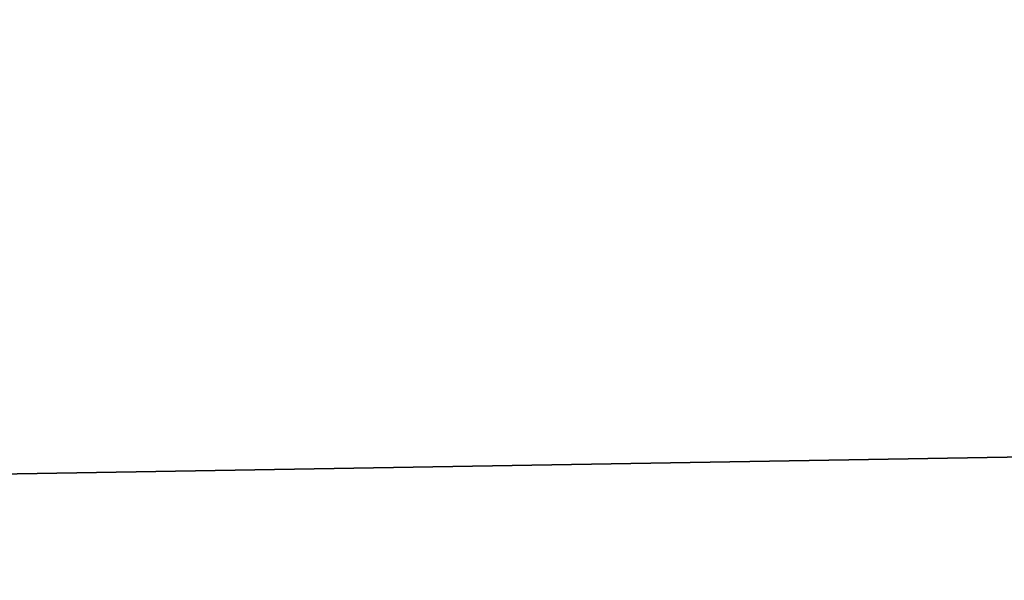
# Model space of a CAD drawing. Header units: millimetres. Extents: x -522 to 188, y -54 to 63.
# Tile 787 of 1056: x -2.535378 to -2.534244, y -36.799354 to -36.798708. Entities that reach past the tile are written whole.
import ezdxf

# ---------------------------------------------------------------- set-up
doc = ezdxf.new("R2010")
doc.units = ezdxf.units.MM
doc.header["$LTSCALE"] = 65.185185
for name, color, linetype in [('1', 7, 'CONTINUOUS'), ('2', 7, 'CONTINUOUS'), ('8', 7, 'CONTINUOUS'), ('9', 7, 'CONTINUOUS')]:
    doc.layers.add(name, color=color, linetype=linetype)

msp = doc.modelspace()

# ---------------------------------------------------------------- linework, layer by layer
at = {"layer": '1', "color": 7, "linetype": 'CONTINUOUS'}
for points in [[(-2.5362295, -36.8, -12.7501964), (-1.6968405, 23, -12.8887832), (-1.696884, -36.8, -12.8887768), (-2.5362295, -36.8, -12.7501964)], [(-2.5361742, 23, -12.7502086), (-1.6968405, 23, -12.8887832), (-2.5362295, -36.8, -12.7501964), (-2.5361742, 23, -12.7502086)]]:
    msp.add_3dface(points, dxfattribs=at)
at = {"layer": '2', "color": 7, "linetype": 'CONTINUOUS'}
for points in [[(-1.696884, -36.8, 12.8887768), (-2.5361742, 23, 12.7502086), (-2.5362295, -36.8, 12.7501964), (-1.696884, -36.8, 12.8887768)], [(-1.6968405, 23, 12.8887832), (-2.5361742, 23, 12.7502086), (-1.696884, -36.8, 12.8887768), (-1.6968405, 23, 12.8887832)]]:
    msp.add_3dface(points, dxfattribs=at)
at = {"layer": '8', "color": 3, "linetype": 'CONTINUOUS'}
for points in [[(-2.15, -36.7927089, -10.8087802), (-2.5807847, -36.8, -10.5900652), (-2.8523248, -36.7927089, -10.645021), (-2.15, -36.7927089, -10.8087802)], [(-2.2178455, -36.8, -10.6719753), (-2.5807847, -36.8, -10.5900652), (-2.15, -36.7927089, -10.8087802), (-2.2178455, -36.8, -10.6719753)]]:
    msp.add_3dface(points, dxfattribs=at)
at = {"layer": '9', "color": 3, "linetype": 'CONTINUOUS'}
for points in [[(-2.8523248, -36.7927089, 10.645021), (-2.2178446, -36.8, 10.6719755), (-2.15, -36.7927089, 10.8087802), (-2.8523248, -36.7927089, 10.645021)], [(-2.5807838, -36.8, 10.5900654), (-2.2178446, -36.8, 10.6719755), (-2.8523248, -36.7927089, 10.645021), (-2.5807838, -36.8, 10.5900654)]]:
    msp.add_3dface(points, dxfattribs=at)

doc.saveas('drawing.dxf')
